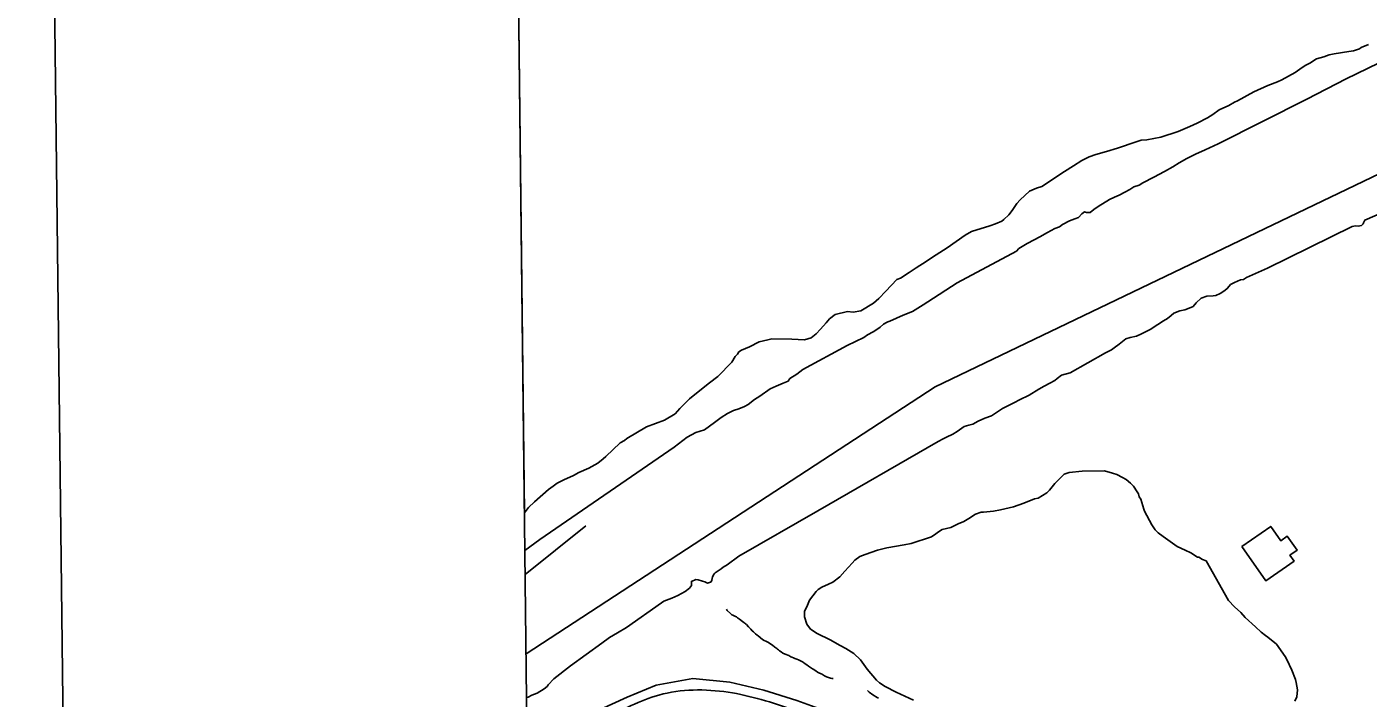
# Model space of a CAD drawing. Extents: x 3683613 to 3738215, y 469626 to 495384.
# Drawn here: x 3686954 to 3688948, y 489193 to 490192 of the extents above; entities that cross this region are included whole.
import ezdxf

# ---------------------------------------------------------------- set-up
doc = ezdxf.new("R2010")
doc.units = 0
for name, color, linetype in [('V-ANNO-SYMB', 7, 'Continuous'), ('V-BLDG-OTLN', 7, 'Continuous'), ('V-GRID-FRAM', 7, 'Continuous'), ('V-ROAD-CNTR', 7, 'Continuous'), ('V-SITE-VEGE', 7, 'Continuous'), ('V-TOPO-BNDY', 7, 'Continuous'), ('V-TOPO-SHOR', 7, 'Continuous')]:
    doc.layers.add(name, color=color, linetype=linetype)

msp = doc.modelspace()

# ---------------------------------------------------------------- linework, layer by layer
at = {"layer": 'V-ANNO-SYMB'}
msp.add_lwpolyline([(3687220.6, 470866), (3720301.5, 471250.9), (3720034.9, 494166), (3686953.9, 493781), (3687220.6, 470866)], dxfattribs=at)
at = {"layer": 'V-BLDG-OTLN'}
msp.add_lwpolyline([(3688760.4, 489418.8), (3688803.3, 489448.7), (3688818.1, 489427.4), (3688827.9, 489434.1), (3688842.4, 489413.2), (3688831.9, 489405.9), (3688838.1, 489397), (3688796, 489367.7)], close=True, dxfattribs=at)
at = {"layer": 'V-GRID-FRAM'}
msp.add_lwpolyline([(3687651.7, 493221.8), (3719350.3, 493590.7), (3719569.8, 475409.4), (3687855.3, 475040.3), (3687651.7, 493221.8)], dxfattribs=at)
at = {"layer": 'V-ROAD-CNTR'}
msp.add_lwpolyline([(3687694.8, 489100.4), (3687788.8, 489167.9), (3687806.3, 489176.4), (3687846.7, 489194.9), (3687889.4, 489212.4), (3687944.1, 489222.4), (3687999.1, 489216.9), (3688049.6, 489205.3), (3688098.6, 489190), (3688147.8, 489171.9), (3688197.2, 489153.8), (3688663.8, 488944.1), (3689027.8, 488772), (3689214.8, 488680.9), (3689227.8, 488671.1), (3689241.3, 488660.8), (3689257.1, 488639.4), (3689257.6, 488618.6), (3689252.2, 488602), (3689245.6, 488587.6), (3689239.3, 488574), (3689163.7, 488413.5)], dxfattribs=at)
msp.add_spline([(3687796.5, 489155), (3687812.7, 489162.8), (3687893.6, 489197.9), (3687996.6, 489202.1), (3688093.8, 489175.8), (3688191.5, 489139.9)], degree=3, dxfattribs=at)
at = {"layer": 'V-SITE-VEGE'}
for p, q in [((3687693.7, 489468.9), (3687676.6, 490993.2)), ((3688935.1, 490158.6), (3688926.5, 490155.7)), ((3688937.9, 490160.7), (3688935.1, 490158.6)), ((3688948.7, 490165.1), (3688937.9, 490160.7)), ((3688861.2, 490137.4), (3688855.5, 490134.5)), ((3688871.3, 490143.9), (3688861.2, 490137.4)), ((3688882, 490146.9), (3688871.3, 490143.9)), ((3688889.9, 490149.8), (3688882, 490146.9)), ((3688897.8, 490151.2), (3688889.9, 490149.8)), ((3688919.3, 490154.9), (3688897.8, 490151.2)), ((3688926.5, 490155.7), (3688919.3, 490154.9)), ((3688839.8, 490123.7), (3688819.7, 490112.8)), ((3688849.8, 490130.9), (3688839.8, 490123.7)), ((3688855.5, 490134.5), (3688849.8, 490130.9)), ((3688798.9, 490104.1), (3688778.2, 490094.7)), ((3688813.3, 490109.9), (3688798.9, 490104.1)), ((3688819.7, 490112.8), (3688813.3, 490109.9)), ((3688749.5, 490079.5), (3688740.9, 490074.4)), ((3688753.8, 490081.7), (3688749.5, 490079.5)), ((3688778.2, 490094.7), (3688753.8, 490081.7)), ((3688717.3, 490061.4), (3688709.4, 490056.3)), ((3688726.6, 490067.9), (3688717.3, 490061.4)), ((3688740.9, 490074.4), (3688726.6, 490067.9)), ((3688682.9, 490043.3), (3688665.8, 490036)), ((3688693.7, 490048.4), (3688682.9, 490043.3)), ((3688709.4, 490056.3), (3688693.7, 490048.4)), ((3688603.4, 490020.7), (3688575.4, 490011.2)), ((3688610.5, 490022.8), (3688603.4, 490020.7)), ((3688619.2, 490023.6), (3688610.5, 490022.8)), ((3688640, 490027.3), (3688619.2, 490023.6)), ((3688665.8, 490036), (3688640, 490027.3)), ((3688533.1, 489998.1), (3688522.4, 489993)), ((3688543.2, 490001.7), (3688533.1, 489998.1)), ((3688558.9, 490006.1), (3688543.2, 490001.7)), ((3688575.4, 490011.2), (3688558.9, 490006.1)), ((3688510.2, 489985.1), (3688496.6, 489976.4)), ((3688522.4, 489993), (3688510.2, 489985.1)), ((3688480.2, 489965.5), (3688463, 489954)), ((3688489.5, 489972), (3688480.2, 489965.5)), ((3688496.6, 489976.4), (3688489.5, 489972)), ((3688444.4, 489947.4), (3688430.8, 489934.4)), ((3688455.1, 489951.8), (3688444.4, 489947.4)), ((3688463, 489954), (3688455.1, 489951.8)), ((3688418.7, 489918.6), (3688413.7, 489912.1)), ((3688425.8, 489928.7), (3688418.7, 489918.6)), ((3688430.8, 489934.4), (3688425.8, 489928.7)), ((3688394.3, 489898.4), (3688385.7, 489895.5)), ((3688403.7, 489902.7), (3688394.3, 489898.4)), ((3688406.5, 489904.9), (3688403.7, 489902.7)), ((3688413.7, 489912.1), (3688406.5, 489904.9)), ((3688349.2, 489881.7), (3688322, 489862.9)), ((3688358.5, 489887.4), (3688349.2, 489881.7)), ((3688385.7, 489895.5), (3688358.5, 489887.4)), ((3688322, 489862.9), (3688300.5, 489849.1)), ((3688291.2, 489842.6), (3688276.2, 489833.2)), ((3688300.5, 489849.1), (3688291.2, 489842.6)), ((3688252.6, 489818), (3688247.6, 489815.9)), ((3688265.5, 489826), (3688252.6, 489818)), ((3688276.2, 489833.2), (3688265.5, 489826)), ((3688231.1, 489798.6), (3688220.4, 489787.7)), ((3688247.6, 489815.9), (3688231.1, 489798.6)), ((3688212.6, 489780.5), (3688194, 489769)), ((3688220.4, 489787.7), (3688212.6, 489780.5)), ((3688155.9, 489763.8), (3688147.4, 489757.3)), ((3688173.9, 489768.1), (3688155.9, 489763.8)), ((3688182.5, 489767.5), (3688173.9, 489768.1)), ((3688194, 489769), (3688182.5, 489767.5)), ((3688133.8, 489742.1), (3688127.4, 489734.9)), ((3688142.4, 489751.5), (3688133.8, 489742.1)), ((3688147.4, 489757.3), (3688142.4, 489751.5)), ((3688042.7, 489723), (3688028.4, 489715.8)), ((3688055.6, 489726), (3688042.7, 489723)), ((3688061.4, 489727.4), (3688055.6, 489726)), ((3688091.5, 489726.9), (3688061.4, 489727.4)), ((3688110.2, 489726.2), (3688091.5, 489726.9)), ((3688120.2, 489729.1), (3688110.2, 489726.2)), ((3688127.4, 489734.9), (3688120.2, 489729.1)), ((3688006.9, 489701.3), (3688001.9, 489692.7)), ((3688010.5, 489704.9), (3688006.9, 489701.3)), ((3688012.6, 489708.5), (3688010.5, 489704.9)), ((3688016.2, 489710.7), (3688012.6, 489708.5)), ((3688028.4, 489715.8), (3688016.2, 489710.7)), ((3688001.9, 489692.7), (3687981.2, 489671.8)), ((3687969.1, 489662.4), (3687944.7, 489642.9)), ((3687981.2, 489671.8), (3687969.1, 489662.4)), ((3687939, 489638.6), (3687924.7, 489624.1)), ((3687944.7, 489642.9), (3687939, 489638.6)), ((3687924.7, 489624.1), (3687917.6, 489616.2)), ((3687901.8, 489606.8), (3687875.3, 489596.6)), ((3687917.6, 489616.2), (3687901.8, 489606.8)), ((3687846, 489579.3), (3687842.4, 489576.4)), ((3687875.3, 489596.6), (3687846, 489579.3)), ((3687836, 489572.8), (3687814.5, 489552.6)), ((3687842.4, 489576.4), (3687836, 489572.8)), ((3687803.1, 489542.5), (3687789.5, 489535.2)), ((3687811, 489549), (3687803.1, 489542.5)), ((3687814.5, 489552.6), (3687811, 489549)), ((3687766.6, 489524.4), (3687752.2, 489517.8)), ((3687774.4, 489528.7), (3687766.6, 489524.4)), ((3687789.5, 489535.2), (3687774.4, 489528.7)), ((3687729.3, 489503.4), (3687708.6, 489485.3)), ((3687736.5, 489508.4), (3687729.3, 489503.4)), ((3687742.2, 489512.8), (3687736.5, 489508.4)), ((3687752.2, 489517.8), (3687742.2, 489512.8)), ((3687708.6, 489485.3), (3687700, 489476.7)), ((3687700, 489476.7), (3687693.7, 489468.9))]:
    msp.add_line(p, q, dxfattribs=at)
for points in [[(3688364.2, 489466.8), (3688372.7, 489470.1), (3688376, 489470.1), (3688391, 489471.2), (3688401.7, 489473.4), (3688421, 489477.8), (3688436, 489483.3), (3688452.1, 489489.8), (3688457.5, 489490.9), (3688470.3, 489498.5), (3688474.6, 489502.8), (3688482.1, 489512.5), (3688496, 489526.5), (3688503.5, 489528.7), (3688522.8, 489530.9), (3688556.1, 489531.1), (3688567.9, 489527.9), (3688574.4, 489525.8), (3688583, 489521.5), (3688588.4, 489518.3), (3688594.8, 489513), (3688599.2, 489508.7), (3688604.6, 489500.2), (3688606.7, 489497), (3688607.8, 489492.7), (3688610, 489489.4), (3688614.4, 489474.4), (3688615.4, 489471.2), (3688626.3, 489450.9), (3688631.7, 489443.4), (3688636, 489439.1), (3688643.5, 489433.8), (3688664, 489418.8), (3688675.9, 489413.5), (3688684.5, 489409.2), (3688694.2, 489402.8), (3688696.3, 489402.9), (3688701.7, 489399.7), (3688707.1, 489397.5)], [(3688272, 489190.4), (3688246.2, 489202.1), (3688230, 489210.6), (3688221.4, 489215.9), (3688217.1, 489220.2), (3688203.1, 489236.2), (3688193.3, 489250.2), (3688183.6, 489259.8), (3688171.8, 489267.2), (3688163.2, 489271.5), (3688148.1, 489280), (3688128.7, 489289.6), (3688119, 489296), (3688113.6, 489303.5), (3688110.3, 489314.2), (3688110.3, 489322.8), (3688113.5, 489329.3), (3688117.7, 489339), (3688127.4, 489351.9), (3688130.6, 489355.1), (3688135.9, 489358.4), (3688145.6, 489362.7), (3688152, 489366), (3688162.7, 489373.5), (3688170.2, 489382.2), (3688180.9, 489394), (3688185.1, 489398.3), (3688192.6, 489403.7), (3688200.1, 489407), (3688218.4, 489413.5), (3688232.3, 489416.8), (3688258.1, 489421.2), (3688268.8, 489423.4), (3688298.8, 489433.2), (3688305.2, 489437.6), (3688309.5, 489440.8), (3688314.9, 489444), (3688327.7, 489447.3), (3688338.5, 489452.7), (3688347, 489456), (3688354.5, 489460.3), (3688364.2, 489466.8)], [(3688707.1, 489397.5), (3688740.6, 489338.6), (3688749.3, 489329), (3688759, 489320.5), (3688765.5, 489313), (3688780.6, 489299.1), (3688789.2, 489291.6), (3688795.7, 489286.3), (3688798.9, 489284.1), (3688811.8, 489273.4), (3688824.8, 489255.2), (3688827, 489251), (3688834.6, 489234.9), (3688840, 489221), (3688841.1, 489216.7), (3688843.3, 489205.9), (3688842.3, 489195.2), (3688839.1, 489188.7)]]:
    msp.add_lwpolyline(points, dxfattribs=at)
at = {"layer": 'V-TOPO-BNDY'}
msp.add_lwpolyline([(3693656.8, 493291.7), (3692798.1, 492671.4), (3692256.2, 492404.1), (3691475.1, 492125.6), (3691044.3, 491992.1), (3690569.3, 491705.8), (3690167.2, 491293.5), (3689620.1, 490480.7), (3689391.4, 490221.7), (3689222.7, 490096.9), (3688304.5, 489656.3), (3687696.1, 489259.4)], dxfattribs=at)
at = {"layer": 'V-TOPO-SHOR'}
for points in [[(3689501.5, 490230.3), (3689427.3, 490155.2), (3689385.1, 490117.5), (3689353.1, 490091.7), (3689341.2, 490083.6), (3689241.3, 490033), (3689136.6, 489990.3), (3689066.7, 489957.4), (3688943.2, 489904.3), (3688941.4, 489900.2), (3688940.7, 489898.8), (3688938, 489896), (3688933.3, 489895.3), (3688929.3, 489895.5), (3688924.2, 489894.7), (3688798.7, 489832.9), (3688767.2, 489818.7), (3688763, 489816), (3688758.5, 489815.1), (3688749.2, 489811.5), (3688743.5, 489808.3), (3688739.1, 489802.7)], [(3688222.6, 489745), (3688227.7, 489749.2), (3688231.9, 489752), (3688234, 489752.7), (3688237.2, 489753.7), (3688246.7, 489758.4), (3688256.6, 489762.7), (3688270.8, 489768.3), (3688278.4, 489773.2), (3688286.6, 489778.3), (3688293.4, 489782.4), (3688336.9, 489811), (3688425.2, 489858), (3688429, 489862), (3688436, 489866.3), (3688441, 489869.3), (3688451.8, 489874.6), (3688459.8, 489879.5), (3688471.5, 489885.5), (3688482.2, 489891.7), (3688489, 489894.1), (3688493.6, 489897.7), (3688504, 489903.2), (3688511.8, 489905.8), (3688517.5, 489908), (3688522.6, 489913.5), (3688526.2, 489916.3), (3688529.6, 489915.4), (3688534.9, 489915.5), (3688540.3, 489919.9), (3688546.7, 489924.6), (3688563.8, 489934.6), (3688570.8, 489938.1), (3688577.9, 489941.1), (3688586.4, 489945.6), (3688593.6, 489949.8), (3688599.7, 489953.5), (3688607.5, 489956.2), (3688613.2, 489959.4), (3688629.5, 489967.8), (3688645.1, 489976.5), (3688657.8, 489983.4), (3688667.3, 489989.1), (3688678.5, 489996), (3688691.6, 490002), (3688705.6, 490008.4), (3688725.2, 490017.6), (3688857.1, 490084.1), (3688857.1, 490084.1), (3688915.4, 490114), (3688963.4, 490137.7)], [(3688489, 489894.1), (3688493.6, 489897.7), (3688504, 489903.2), (3688511.8, 489905.8), (3688517.5, 489908), (3688522.6, 489913.5), (3688526.2, 489916.3), (3688529.6, 489915.4), (3688534.9, 489915.5), (3688540.3, 489919.9), (3688546.7, 489924.6), (3688563.8, 489934.6), (3688570.8, 489938.1), (3688577.9, 489941.1), (3688586.4, 489945.6), (3688593.6, 489949.8), (3688599.7, 489953.5), (3688607.5, 489956.2), (3688613.2, 489959.4), (3688629.5, 489967.8), (3688645.1, 489976.5), (3688657.8, 489983.4), (3688667.3, 489989.1), (3688678.5, 489996), (3688691.6, 490002), (3688705.6, 490008.4), (3688725.2, 490017.6), (3688857.1, 490084.1), (3688857.1, 490084.1), (3688915.4, 490114), (3688963.4, 490137.7)], [(3689066.7, 489957.4), (3688943.2, 489904.3), (3688941.4, 489900.2), (3688940.7, 489898.8), (3688938, 489896), (3688933.3, 489895.3), (3688929.3, 489895.5), (3688924.2, 489894.7), (3688798.7, 489832.9), (3688767.2, 489818.7), (3688763, 489816), (3688758.5, 489815.1), (3688749.2, 489811.5), (3688743.5, 489808.3), (3688739.1, 489802.7), (3688735.1, 489799.7), (3688728.1, 489795.1), (3688721.8, 489792.1), (3688717.6, 489791.6), (3688708.2, 489790.9), (3688699.6, 489787.9), (3688692.4, 489781.1), (3688687.8, 489775.6), (3688681.9, 489773), (3688675.5, 489770.5), (3688667.9, 489769.1), (3688659.4, 489765.9), (3688655.2, 489762.5), (3688649.7, 489757.8), (3688643.8, 489754.2), (3688635.4, 489748.7), (3688623.8, 489741.4), (3688611.1, 489734.8), (3688603.9, 489731.8), (3688594.2, 489729.6), (3688588, 489727.5), (3688578.1, 489719.8), (3688570.7, 489714), (3688566.5, 489711.3), (3688557.4, 489706.8), (3688505.2, 489676.9), (3688492.1, 489673.4), (3688486, 489668.8), (3688482.4, 489665.8), (3688474.8, 489661.9), (3688466.6, 489657.2), (3688458.7, 489653), (3688444, 489643.8), (3688429.8, 489636.9), (3688422.4, 489632.9), (3688404.7, 489624.1), (3688388, 489613.2), (3688378.3, 489609.8), (3688368.3, 489605.3), (3688360.3, 489600.6), (3688354.2, 489599.3), (3688347.4, 489597.4), (3688340.4, 489592.5), (3688337.3, 489589.9), (3688330.5, 489585.6), (3688321.2, 489581.6), (3688316.3, 489579), (3688308.7, 489575), (3688129.8, 489471.8), (3688012.4, 489404.3), (3687995.1, 489391.3), (3687989.1, 489387.9), (3687986.4, 489385.6), (3687980.3, 489381.7), (3687977.1, 489379.8), (3687975.8, 489378.1), (3687973.5, 489373.9), (3687972.5, 489368.8), (3687971.2, 489366.2), (3687970.2, 489365.6), (3687966, 489364.5), (3687961.9, 489366.2), (3687958.7, 489367.2), (3687952.2, 489369.1)], [(3687694.3, 489412.7), (3687716.8, 489429), (3687916.3, 489566.5), (3687935.7, 489581.6), (3687948.6, 489588.5), (3687961.3, 489592.3), (3687976.5, 489603.4), (3687986.2, 489610.7), (3687995.5, 489616.6), (3688004.6, 489620.9), (3688012.4, 489623.5), (3688020.9, 489626.9), (3688026.4, 489629.9), (3688035.9, 489637.2), (3688043.5, 489642.1), (3688059.3, 489653.1), (3688068, 489657.4), (3688078.5, 489661.5), (3688085.7, 489664.5), (3688088.5, 489668.5), (3688098.8, 489675.1), (3688107.5, 489682), (3688173.6, 489717.6), (3688198.1, 489729.8), (3688203.8, 489733.5), (3688212.3, 489737.9), (3688217.5, 489741.6), (3688222.6, 489745), (3688227.7, 489749.2), (3688231.9, 489752), (3688234, 489752.7), (3688237.2, 489753.7), (3688246.7, 489758.4), (3688256.6, 489762.7), (3688270.8, 489768.3), (3688278.4, 489773.2), (3688286.6, 489778.3), (3688293.4, 489782.4), (3688336.9, 489811), (3688425.2, 489858), (3688429, 489862), (3688436, 489866.3), (3688441, 489869.3), (3688451.8, 489874.6), (3688459.8, 489879.5), (3688471.5, 489885.5), (3688482.2, 489891.7), (3688489, 489894.1)], [(3688739.1, 489802.7), (3688735.1, 489799.7), (3688728.1, 489795.1), (3688721.8, 489792.1), (3688717.6, 489791.6), (3688708.2, 489790.9), (3688699.6, 489787.9), (3688692.4, 489781.1), (3688687.8, 489775.6), (3688681.9, 489773), (3688675.5, 489770.5), (3688667.9, 489769.1), (3688659.4, 489765.9), (3688655.2, 489762.5), (3688649.7, 489757.8), (3688643.8, 489754.2), (3688635.4, 489748.7), (3688623.8, 489741.4), (3688611.1, 489734.8), (3688603.9, 489731.8), (3688594.2, 489729.6), (3688588, 489727.5), (3688578.1, 489719.8), (3688570.7, 489714), (3688566.5, 489711.3), (3688557.4, 489706.8), (3688505.2, 489676.9), (3688492.1, 489673.4), (3688486, 489668.8), (3688482.4, 489665.8), (3688474.8, 489661.9), (3688466.6, 489657.2), (3688458.7, 489653), (3688444, 489643.8), (3688429.8, 489636.9), (3688422.4, 489632.9), (3688404.7, 489624.1), (3688388, 489613.2), (3688378.3, 489609.8), (3688368.3, 489605.3), (3688360.3, 489600.6), (3688354.2, 489599.3), (3688347.4, 489597.4), (3688340.4, 489592.5), (3688337.3, 489589.9), (3688330.5, 489585.6), (3688321.2, 489581.6), (3688316.3, 489579), (3688308.7, 489575), (3688129.8, 489471.8), (3688012.4, 489404.3), (3687995.1, 489391.3), (3687989.1, 489387.9), (3687986.4, 489385.6), (3687980.3, 489381.7), (3687977.1, 489379.8), (3687975.8, 489378.1), (3687973.5, 489373.9), (3687972.5, 489368.8), (3687971.2, 489366.2), (3687970.2, 489365.6), (3687966, 489364.5), (3687961.9, 489366.2), (3687958.7, 489367.2), (3687952.2, 489369.1), (3687948.6, 489369.7), (3687942, 489367), (3687942, 489360.6), (3687938.9, 489357), (3687932.8, 489351.7), (3687922, 489345.7), (3687912.7, 489342), (3687901.1, 489337.5), (3687897.7, 489334.8), (3687845.5, 489298.3), (3687832, 489290.4), (3687820.4, 489283.6), (3687808.8, 489275.3), (3687762.3, 489241.2), (3687737.4, 489222.2), (3687729.2, 489213.3), (3687727.3, 489210.5), (3687723.1, 489207.3), (3687712.5, 489200.9), (3687704.9, 489197.5), (3687699.2, 489194.9), (3687696.8, 489194.4)], [(3687694.3, 489412.7), (3687716.8, 489429), (3687916.3, 489566.5), (3687935.7, 489581.6), (3687948.6, 489588.5), (3687961.3, 489592.3), (3687976.5, 489603.4), (3687986.2, 489610.7), (3687995.5, 489616.6), (3688004.6, 489620.9), (3688012.4, 489623.5), (3688020.9, 489626.9), (3688026.4, 489629.9), (3688035.9, 489637.2), (3688043.5, 489642.1), (3688059.3, 489653.1), (3688068, 489657.4), (3688078.5, 489661.5), (3688085.7, 489664.5), (3688088.5, 489668.5), (3688098.8, 489675.1), (3688107.5, 489682), (3688173.6, 489717.6), (3688198.1, 489729.8), (3688203.8, 489733.5), (3688212.3, 489737.9), (3688217.5, 489741.6), (3688222.6, 489745)], [(3687784.9, 489449.3), (3687694.7, 489377.2)], [(3687952.2, 489369.1), (3687948.6, 489369.7), (3687942, 489367), (3687942, 489360.6), (3687938.9, 489357), (3687932.8, 489351.7), (3687922, 489345.7), (3687912.7, 489342), (3687901.1, 489337.5), (3687897.7, 489334.8), (3687845.5, 489298.3), (3687832, 489290.4), (3687820.4, 489283.6), (3687808.8, 489275.3), (3687762.3, 489241.2), (3687737.4, 489222.2), (3687729.2, 489213.3), (3687727.3, 489210.5), (3687723.1, 489207.3), (3687712.5, 489200.9), (3687704.9, 489197.5), (3687699.2, 489194.9), (3687696.8, 489194.4)], [(3687994, 489325.4), (3687995.2, 489323.7), (3688000.3, 489319), (3688002.2, 489317.3), (3688003.7, 489316.5), (3688005.6, 489315.9), (3688007.6, 489314.8), (3688008.8, 489314), (3688010.7, 489312.7), (3688011.8, 489311.9), (3688013.3, 489310.8), (3688018, 489307.5), (3688020.1, 489306), (3688021.4, 489304.9), (3688022.6, 489303.9), (3688023.7, 489302.6), (3688026.7, 489299.2), (3688028.6, 489297.6), (3688030.3, 489295.7), (3688032.4, 489293.3), (3688034.4, 489291.7), (3688037.5, 489288.9), (3688039.7, 489287), (3688041.2, 489286), (3688047.7, 489280.5), (3688050.1, 489279.2), (3688052.4, 489278), (3688055.8, 489276.3), (3688057.9, 489275), (3688060.1, 489273.8), (3688062.4, 489272.1), (3688065.8, 489269.3), (3688068.8, 489267.2), (3688070.1, 489266.2), (3688071.3, 489265.3), (3688073, 489263.9), (3688075.6, 489262), (3688078.1, 489260.3), (3688081.5, 489258.6), (3688086.6, 489256.5), (3688089.8, 489254.8), (3688091.3, 489254), (3688093.8, 489253.2), (3688095.7, 489252.5), (3688098.9, 489251.3), (3688101.3, 489250.2), (3688105.3, 489248.3), (3688107.2, 489247.1), (3688108.7, 489246.2), (3688111.2, 489244.1), (3688113.6, 489242.9), (3688116.3, 489241), (3688120.6, 489237.8), (3688122.1, 489236.8), (3688123.1, 489236.4), (3688127.2, 489233.8), (3688129.5, 489231.7), (3688131.4, 489230.7), (3688134.8, 489229.4), (3688136.5, 489228.8), (3688137.4, 489228.2), (3688141, 489226.1), (3688142.7, 489225), (3688145.9, 489223.8), (3688147.3, 489223.3), (3688148.8, 489222.9), (3688150.7, 489222.7), (3688152.6, 489222.3)], [(3688203.6, 489204.5), (3688206.3, 489202.2), (3688211.6, 489198.2), (3688218, 489194.2), (3688219.1, 489193.8), (3688219.9, 489193.2)]]:
    msp.add_lwpolyline(points, dxfattribs=at)

doc.saveas('drawing.dxf')
